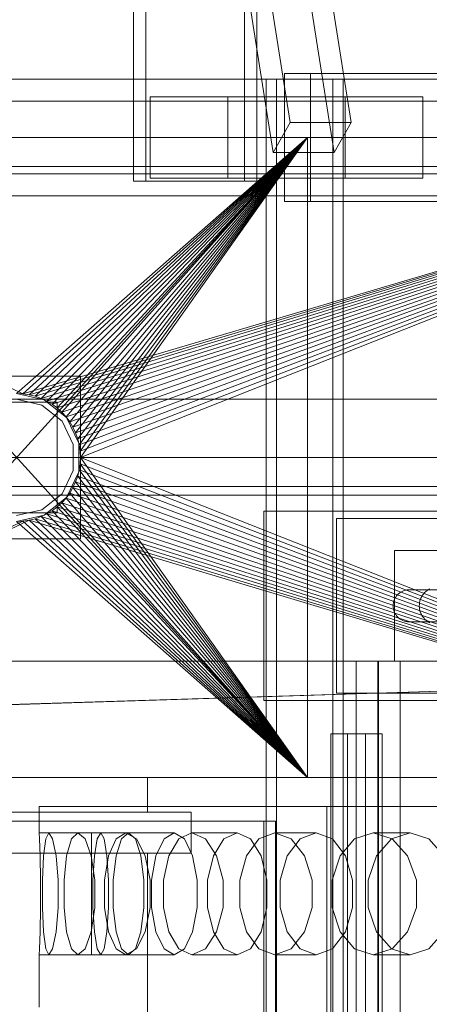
# Model space of a CAD drawing. Header units: millimetres. Extents: x -4738 to 65662, y -68080 to 6847.
# Tile 644 of 656: x 24051 to 24192, y -17868 to -17530. Entities that reach past the tile are written whole.
import ezdxf

# ---------------------------------------------------------------- set-up
doc = ezdxf.new("R2010")
doc.units = ezdxf.units.MM
for name, color, linetype, lineweight in [('superior_briquetadora', 7, 'Continuous', 0), ('superior_C02', 7, 'Continuous', 0), ('superior_C05', 7, 'Continuous', 0)]:
    doc.layers.add(name, color=color, linetype=linetype, lineweight=lineweight)

msp = doc.modelspace()

# ---------------------------------------------------------------- linework, layer by layer
at = {"layer": 'superior_briquetadora'}
for p, q in [((23750.067, -17570), (25950.067, -17570)), ((23870.067, -17570), (24150.067, -17570)), ((23870.067, -17570), (24350.067, -17570)), ((24052.224, -17658.106), (23870.067, -17570)), ((23870.067, -17570), (25830.067, -17570)), ((24150.067, -17570), (23929.237, -17570)), ((23950.067, -17570), (24150.067, -17570)), ((23950.067, -17790), (24150.067, -17570)), ((23950.067, -17570), (24150.067, -17790)), ((24230.067, -17570), (23954.067, -17570)), ((24243.401, -17570), (23954.067, -17570)), ((24050.067, -17658), (24150.067, -17570)), ((24052.224, -17658.106), (24350.067, -17570)), ((24052.224, -17658.106), (24150.067, -17570)), ((24054.359, -17658.423), (24350.067, -17570)), ((24054.359, -17658.423), (24150.067, -17570)), ((24350.067, -17570), (24056.454, -17658.947)), ((24056.454, -17658.947), (24150.067, -17570)), ((24350.067, -17570), (24058.487, -17659.675)), ((24058.487, -17659.675), (24150.067, -17570)), ((24350.067, -17570), (24060.438, -17660.598)), ((24060.438, -17660.598), (24150.067, -17570)), ((24350.067, -17570), (24062.29, -17661.708)), ((24062.29, -17661.708), (24150.067, -17570)), ((24350.067, -17570), (24064.024, -17662.994)), ((24064.024, -17662.994), (24150.067, -17570)), ((24350.067, -17570), (24065.624, -17664.444)), ((24065.624, -17664.444), (24150.067, -17570)), ((24350.067, -17570), (24067.074, -17666.043)), ((24067.074, -17666.043), (24150.067, -17570)), ((24350.067, -17570), (24068.36, -17667.777)), ((24068.36, -17667.777), (24150.067, -17570)), ((24350.067, -17570), (24069.47, -17669.629)), ((24069.47, -17669.629), (24150.067, -17570)), ((24350.067, -17570), (24070.393, -17671.581)), ((24070.393, -17671.581), (24150.067, -17570)), ((24350.067, -17570), (24071.12, -17673.614)), ((24071.12, -17673.614), (24150.067, -17570)), ((24350.067, -17570), (24071.645, -17675.708)), ((24071.645, -17675.708), (24150.067, -17570)), ((24350.067, -17570), (24071.962, -17677.844)), ((24071.962, -17677.844), (24150.067, -17570)), ((24350.067, -17570), (24072.067, -17680)), ((24150.067, -17570), (24072.067, -17680)), ((24150.067, -17790), (24150.067, -17570)), ((24150.067, -17570), (24230.067, -17570)), ((24350.067, -17570), (24150.067, -17570)), ((23900.067, -17580), (25800.067, -17580)), ((23900.067, -17590), (25800.067, -17590)), ((24072.067, -17652), (24028.067, -17652)), ((24072.067, -17708), (24072.067, -17652)), ((24059.613, -17660.179), (24050.067, -17658)), ((24050.067, -17658), (24052.224, -17658.106)), ((24052.224, -17658.106), (24054.359, -17658.423)), ((24054.359, -17658.423), (24056.454, -17658.947)), ((24056.454, -17658.947), (24058.487, -17659.675)), ((23900.067, -17660), (25800.067, -17660)), ((24064.067, -17661), (24036.067, -17661)), ((24058.745, -17661.981), (24050.067, -17660)), ((24058.487, -17659.675), (24060.438, -17660.598)), ((24065.704, -17667.53), (24058.745, -17661.981)), ((24067.268, -17666.283), (24059.613, -17660.179)), ((24060.438, -17660.598), (24062.29, -17661.708)), ((24062.29, -17661.708), (24064.024, -17662.994)), ((24064.067, -17699), (24064.067, -17661)), ((24064.024, -17662.994), (24065.624, -17664.444)), ((24065.624, -17664.444), (24067.074, -17666.043)), ((24067.074, -17666.043), (24068.36, -17667.777)), ((24071.516, -17675.105), (24067.268, -17666.283)), ((24069.566, -17675.55), (24065.704, -17667.53)), ((24068.36, -17667.777), (24069.47, -17669.629)), ((24069.47, -17669.629), (24070.393, -17671.581)), ((24070.393, -17671.581), (24071.12, -17673.614)), ((24069.566, -17684.45), (24069.566, -17675.55)), ((24071.12, -17673.614), (24071.645, -17675.708)), ((24071.516, -17684.895), (24071.516, -17675.105)), ((24071.645, -17675.708), (24071.962, -17677.844)), ((24071.962, -17677.844), (24072.067, -17680)), ((25950.067, -17680), (23750.067, -17680)), ((24071.645, -17684.292), (24071.962, -17682.156)), ((24072.067, -17680), (24071.962, -17682.156)), ((24350.067, -17790), (24071.962, -17682.156)), ((24071.962, -17682.156), (24150.067, -17790)), ((24072.067, -17680), (24350.067, -17790)), ((24072.067, -17680), (24150.067, -17790)), ((24150.067, -17790), (24150.067, -17680)), ((24150.067, -17680), (25950.067, -17680)), ((24150.067, -17680), (25800.067, -17680)), ((24065.704, -17692.47), (24069.566, -17684.45)), ((24067.268, -17693.717), (24071.516, -17684.895)), ((24070.393, -17688.419), (24071.12, -17686.386)), ((24071.645, -17684.292), (24071.12, -17686.386)), ((24350.067, -17790), (24071.12, -17686.386)), ((24071.12, -17686.386), (24150.067, -17790)), ((24350.067, -17790), (24071.645, -17684.292)), ((24071.645, -17684.292), (24150.067, -17790)), ((24070.393, -17688.419), (24069.47, -17690.371)), ((24350.067, -17790), (24070.393, -17688.419)), ((24070.393, -17688.419), (24150.067, -17790)), ((24058.745, -17698.019), (24065.704, -17692.47)), ((24067.074, -17693.957), (24068.36, -17692.223)), ((24068.36, -17692.223), (24069.47, -17690.371)), ((24350.067, -17790), (24068.36, -17692.223)), ((24068.36, -17692.223), (24150.067, -17790)), ((24350.067, -17790), (24069.47, -17690.371)), ((24069.47, -17690.371), (24150.067, -17790)), ((24059.613, -17699.821), (24067.268, -17693.717)), ((24064.024, -17697.006), (24065.624, -17695.556)), ((24067.074, -17693.957), (24065.624, -17695.556)), ((24065.624, -17695.556), (24350.067, -17790)), ((24065.624, -17695.556), (24150.067, -17790)), ((24350.067, -17790), (24067.074, -17693.957)), ((24067.074, -17693.957), (24150.067, -17790)), ((24036.067, -17699), (24064.067, -17699)), ((24050.067, -17700), (24058.745, -17698.019)), ((24050.067, -17702), (24059.613, -17699.821)), ((24058.487, -17700.325), (24060.438, -17699.402)), ((24062.29, -17698.292), (24060.438, -17699.402)), ((24060.438, -17699.402), (24350.067, -17790)), ((24060.438, -17699.402), (24150.067, -17790)), ((24064.024, -17697.006), (24062.29, -17698.292)), ((24062.29, -17698.292), (24350.067, -17790)), ((24062.29, -17698.292), (24150.067, -17790)), ((24064.024, -17697.006), (24350.067, -17790)), ((24064.024, -17697.006), (24150.067, -17790)), ((24054.359, -17701.577), (23870.067, -17790)), ((24052.224, -17701.894), (23870.067, -17790)), ((24050.067, -17702), (24052.224, -17701.894)), ((24050.067, -17702), (24150.067, -17790)), ((24052.224, -17701.894), (24054.359, -17701.577)), ((24052.224, -17701.894), (24150.067, -17790)), ((24054.359, -17701.577), (24056.454, -17701.053)), ((24054.359, -17701.577), (24350.067, -17790)), ((24054.359, -17701.577), (24150.067, -17790)), ((24056.454, -17701.053), (24058.487, -17700.325)), ((24056.454, -17701.053), (24350.067, -17790)), ((24056.454, -17701.053), (24150.067, -17790)), ((24058.487, -17700.325), (24350.067, -17790)), ((24058.487, -17700.325), (24150.067, -17790)), ((24028.067, -17708), (24072.067, -17708)), ((23750.067, -17790), (24150.067, -17790)), ((23870.067, -17790), (24150.067, -17790)), ((24350.067, -17790), (23870.067, -17790)), ((25830.067, -17790), (23870.067, -17790)), ((23900.067, -17790), (24150.067, -17790)), ((24150.067, -17790), (23929.237, -17790)), ((24150.067, -17790), (23950.067, -17790)), ((23954.067, -17790), (24230.067, -17790)), ((23954.067, -17790), (25456.734, -17790)), ((24047.543, -17790), (24054.48, -17790)), ((24054.48, -17790), (24064.504, -17790)), ((24064.504, -17790), (24075.631, -17790)), ((24075.631, -17790), (24085.655, -17790)), ((24085.655, -17790), (24092.592, -17790)), ((24092.592, -17790), (24095.067, -17790)), ((24095.067, -17790), (24095.067, -17802)), ((24230.067, -17790), (24150.067, -17790)), ((24350.067, -17790), (24150.067, -17790)), ((24057.817, -17800), (24058.321, -17800)), ((24057.817, -17800), (24057.817, -17809)), ((24058.321, -17800), (24059.83, -17800)), ((24059.83, -17800), (24062.341, -17800)), ((24062.341, -17800), (24065.847, -17800)), ((24065.847, -17800), (24070.339, -17800)), ((24070.339, -17800), (24075.806, -17800)), ((24075.806, -17800), (24082.234, -17800)), ((24082.234, -17800), (24089.606, -17800)), ((24089.606, -17800), (24097.904, -17800)), ((24097.904, -17800), (24107.105, -17800)), ((24107.105, -17800), (24117.187, -17800)), ((24117.187, -17800), (24128.123, -17800)), ((24128.123, -17800), (24139.886, -17800)), ((24139.886, -17800), (24152.445, -17800)), ((24152.445, -17800), (24165.768, -17800)), ((24156.817, -18160), (24156.817, -17800)), ((24160.243, -17800), (24156.817, -17800)), ((24169.998, -17800), (24160.243, -17800)), ((24165.768, -17800), (24179.82, -17800)), ((24184.597, -17800), (24169.998, -17800)), ((24179.82, -17800), (24194.567, -17800)), ((24201.817, -17800), (24184.597, -17800)), ((24110.067, -17802), (24030.067, -17802)), ((24045.067, -17805), (24135.067, -17805)), ((24054.48, -17802), (24047.543, -17802)), ((24139.067, -17805), (24049.067, -17805)), ((24064.504, -17802), (24054.48, -17802)), ((24075.631, -17802), (24064.504, -17802)), ((24085.655, -17802), (24075.631, -17802)), ((24092.592, -17802), (24085.655, -17802)), ((24095.067, -17802), (24092.592, -17802)), ((24110.067, -17816), (24110.067, -17802)), ((24135.067, -17805), (24135.067, -18195)), ((24135.067, -17805), (24139.067, -17805)), ((24139.067, -17805), (24139.067, -18195)), ((24075.817, -17809), (24057.817, -17809)), ((24057.817, -17809), (24057.923, -17811.08)), ((24057.923, -17811.08), (24058.161, -17816.906)), ((24060.089, -17811.08), (24059.371, -17816.906)), ((24061.173, -17809), (24060.089, -17811.08)), ((24079.019, -17809), (24061.173, -17809)), ((24061.173, -17809), (24062.468, -17811.08)), ((24062.468, -17811.08), (24063.657, -17816.906)), ((24068.927, -17811.08), (24067.266, -17816.906)), ((24071.183, -17809), (24068.927, -17811.08)), ((24088.57, -17809), (24071.183, -17809)), ((24071.183, -17809), (24073.644, -17811.08)), ((24073.644, -17811.08), (24075.765, -17816.906)), ((24075.817, -17811.08), (24075.817, -17809)), ((24075.817, -17816.907), (24075.817, -17811.08)), ((24076.876, -17816.907), (24077.83, -17811.08)), ((24077.83, -17811.08), (24079.019, -17809)), ((24080.209, -17811.08), (24079.019, -17809)), ((24081.162, -17816.907), (24080.209, -17811.08)), ((24084.286, -17811.08), (24081.71, -17816.906)), ((24087.676, -17809), (24084.286, -17811.08)), ((24084.32, -17816.907), (24086.211, -17811.08)), ((24086.211, -17811.08), (24088.57, -17809)), ((24104.306, -17809), (24087.676, -17809)), ((24087.676, -17809), (24091.261, -17811.08)), ((24090.928, -17811.08), (24088.57, -17809)), ((24092.819, -17816.907), (24090.928, -17811.08)), ((24091.261, -17811.08), (24094.276, -17816.906)), ((24098.022, -17816.907), (24100.819, -17811.08)), ((24100.819, -17811.08), (24104.306, -17809)), ((24105.904, -17811.08), (24102.458, -17816.906)), ((24107.792, -17811.08), (24104.306, -17809)), ((24110.369, -17809), (24105.904, -17811.08)), ((24110.589, -17816.907), (24107.792, -17811.08)), ((24125.957, -17809), (24110.369, -17809)), ((24110.369, -17809), (24115.017, -17811.08)), ((24115.017, -17811.08), (24118.876, -17816.906)), ((24117.748, -17816.907), (24121.402, -17811.08)), ((24121.402, -17811.08), (24125.957, -17809)), ((24130.513, -17811.08), (24125.957, -17809)), ((24133.411, -17811.08), (24129.152, -17816.906)), ((24134.167, -17816.907), (24130.513, -17811.08)), ((24138.875, -17809), (24133.411, -17811.08)), ((24153.155, -17809), (24138.875, -17809)), ((24138.875, -17809), (24144.506, -17811.08)), ((24143.16, -17816.907), (24147.608, -17811.08)), ((24144.506, -17811.08), (24149.142, -17816.906)), ((24147.608, -17811.08), (24153.155, -17809)), ((24158.702, -17811.08), (24153.155, -17809)), ((24163.15, -17816.907), (24158.702, -17811.08)), ((24166.336, -17811.08), (24161.338, -17816.906)), ((24172.705, -17809), (24166.336, -17811.08)), ((24185.433, -17809), (24172.705, -17809)), ((24172.705, -17809), (24179.223, -17811.08)), ((24173.823, -17816.907), (24178.99, -17811.08)), ((24178.99, -17811.08), (24185.433, -17809)), ((24179.223, -17811.08), (24184.557, -17816.906)), ((24191.876, -17811.08), (24185.433, -17809)), ((24197.042, -17816.907), (24191.876, -17811.08)), ((24110.067, -17816), (24030.067, -17816)), ((24047.543, -17816), (24054.48, -17816)), ((24054.48, -17816), (24064.504, -17816)), ((24058.161, -17816.906), (24058.352, -17825.326)), ((24059.371, -17816.906), (24059.031, -17825.326)), ((24063.657, -17816.906), (24064.376, -17825.326)), ((24064.504, -17816), (24075.631, -17816)), ((24067.266, -17816.906), (24066.401, -17825.326)), ((24075.631, -17816), (24085.655, -17816)), ((24075.765, -17816.906), (24076.998, -17825.326)), ((24075.817, -17825.327), (24075.817, -17816.907)), ((24076.347, -17825.327), (24076.876, -17816.907)), ((24081.71, -17816.906), (24080.335, -17825.326)), ((24081.692, -17825.327), (24081.162, -17816.907)), ((24083.271, -17825.327), (24084.32, -17816.907)), ((24085.655, -17816), (24092.592, -17816)), ((24092.592, -17816), (24095.067, -17816)), ((24093.869, -17825.327), (24092.819, -17816.907)), ((24094.276, -17816.906), (24096.004, -17825.326)), ((24095.067, -17816), (24095.067, -18194)), ((24096.471, -17825.327), (24098.022, -17816.907)), ((24102.458, -17816.906), (24100.595, -17825.326)), ((24112.14, -17825.327), (24110.589, -17816.907)), ((24115.721, -17825.327), (24117.748, -17816.907)), ((24118.876, -17816.906), (24121.069, -17825.326)), ((24129.152, -17816.906), (24126.835, -17825.326)), ((24136.194, -17825.327), (24134.167, -17816.907)), ((24140.692, -17825.327), (24143.16, -17816.907)), ((24149.142, -17816.906), (24151.762, -17825.326)), ((24161.338, -17816.906), (24158.606, -17825.326)), ((24165.618, -17825.327), (24163.15, -17816.907)), ((24170.956, -17825.327), (24173.823, -17816.907)), ((24184.557, -17816.906), (24187.56, -17825.326)), ((24058.352, -17825.326), (24058.352, -17834.674)), ((24059.031, -17825.326), (24059.031, -17834.674)), ((24064.376, -17825.326), (24064.376, -17834.674)), ((24066.401, -17825.326), (24066.401, -17834.674)), ((24075.817, -17834.673), (24075.817, -17825.327)), ((24076.347, -17834.673), (24076.347, -17825.327)), ((24076.998, -17825.326), (24076.998, -17834.674)), ((24080.335, -17825.326), (24080.335, -17834.674)), ((24081.692, -17834.673), (24081.692, -17825.327)), ((24083.271, -17834.673), (24083.271, -17825.327)), ((24093.869, -17834.673), (24093.869, -17825.327)), ((24096.004, -17825.326), (24096.005, -17834.674)), ((24096.471, -17834.673), (24096.471, -17825.327)), ((24100.595, -17825.326), (24100.595, -17834.674)), ((24112.14, -17834.673), (24112.14, -17825.327)), ((24115.721, -17834.673), (24115.721, -17825.327)), ((24121.069, -17825.326), (24121.069, -17834.674)), ((24126.835, -17825.326), (24126.835, -17834.674)), ((24136.194, -17834.673), (24136.194, -17825.327)), ((24140.692, -17834.673), (24140.692, -17825.327)), ((24151.762, -17825.326), (24151.762, -17834.674)), ((24158.606, -17825.326), (24158.606, -17834.674)), ((24165.618, -17834.673), (24165.618, -17825.327)), ((24170.956, -17834.673), (24170.956, -17825.327)), ((24187.56, -17825.326), (24187.56, -17834.674)), ((24058.352, -17834.674), (24058.161, -17843.094)), ((24059.031, -17834.674), (24059.371, -17843.094)), ((24064.376, -17834.674), (24063.657, -17843.094)), ((24066.401, -17834.674), (24067.266, -17843.094)), ((24076.998, -17834.674), (24075.765, -17843.094)), ((24075.817, -17843.093), (24075.817, -17834.673)), ((24076.876, -17843.093), (24076.347, -17834.673)), ((24080.335, -17834.674), (24081.71, -17843.094)), ((24081.162, -17843.093), (24081.692, -17834.673)), ((24084.32, -17843.093), (24083.271, -17834.673)), ((24092.819, -17843.093), (24093.869, -17834.673)), ((24096.005, -17834.674), (24094.276, -17843.094)), ((24098.022, -17843.093), (24096.471, -17834.673)), ((24100.595, -17834.674), (24102.458, -17843.094)), ((24110.589, -17843.093), (24112.14, -17834.673)), ((24117.748, -17843.093), (24115.721, -17834.673)), ((24121.069, -17834.674), (24118.876, -17843.094)), ((24126.835, -17834.674), (24129.152, -17843.094)), ((24134.167, -17843.093), (24136.194, -17834.673)), ((24143.16, -17843.093), (24140.692, -17834.673)), ((24151.762, -17834.674), (24149.142, -17843.094)), ((24158.606, -17834.674), (24161.338, -17843.094)), ((24163.15, -17843.093), (24165.618, -17834.673)), ((24173.823, -17843.093), (24170.956, -17834.673)), ((24187.56, -17834.674), (24184.557, -17843.094)), ((24058.161, -17843.094), (24057.923, -17848.92)), ((24059.371, -17843.094), (24060.089, -17848.92)), ((24063.657, -17843.094), (24062.468, -17848.92)), ((24067.266, -17843.094), (24068.927, -17848.92)), ((24075.765, -17843.094), (24073.644, -17848.92)), ((24075.817, -17848.92), (24075.817, -17843.093)), ((24077.83, -17848.92), (24076.876, -17843.093)), ((24080.209, -17848.92), (24081.162, -17843.093)), ((24081.71, -17843.094), (24084.286, -17848.92)), ((24086.211, -17848.92), (24084.32, -17843.093)), ((24090.928, -17848.92), (24092.819, -17843.093)), ((24094.276, -17843.094), (24091.261, -17848.92)), ((24100.819, -17848.92), (24098.022, -17843.093)), ((24102.458, -17843.094), (24105.905, -17848.92)), ((24107.792, -17848.92), (24110.589, -17843.093)), ((24118.876, -17843.094), (24115.017, -17848.92)), ((24121.402, -17848.92), (24117.748, -17843.093)), ((24129.152, -17843.094), (24133.411, -17848.92)), ((24130.513, -17848.92), (24134.167, -17843.093)), ((24147.608, -17848.92), (24143.16, -17843.093)), ((24149.142, -17843.094), (24144.506, -17848.92)), ((24158.702, -17848.92), (24163.15, -17843.093)), ((24161.338, -17843.094), (24166.336, -17848.92)), ((24178.99, -17848.92), (24173.823, -17843.093)), ((24184.557, -17843.094), (24179.223, -17848.92)), ((24191.876, -17848.92), (24197.042, -17843.093)), ((24057.923, -17848.92), (24057.817, -17851)), ((24060.089, -17848.92), (24061.173, -17851)), ((24062.468, -17848.92), (24061.173, -17851)), ((24068.927, -17848.92), (24071.183, -17851)), ((24073.644, -17848.92), (24071.183, -17851)), ((24075.817, -17851), (24075.817, -17848.92)), ((24079.019, -17851), (24077.83, -17848.92)), ((24079.019, -17851), (24080.209, -17848.92)), ((24084.286, -17848.92), (24087.676, -17851)), ((24088.57, -17851), (24086.211, -17848.92)), ((24091.261, -17848.92), (24087.676, -17851)), ((24088.57, -17851), (24090.928, -17848.92)), ((24104.306, -17851), (24100.819, -17848.92)), ((24104.306, -17851), (24107.792, -17848.92)), ((24105.905, -17848.92), (24110.369, -17851)), ((24115.017, -17848.92), (24110.369, -17851)), ((24125.957, -17851), (24121.402, -17848.92)), ((24125.957, -17851), (24130.513, -17848.92)), ((24133.411, -17848.92), (24138.875, -17851)), ((24144.506, -17848.92), (24138.875, -17851)), ((24153.155, -17851), (24147.608, -17848.92)), ((24153.155, -17851), (24158.702, -17848.92)), ((24166.336, -17848.92), (24172.705, -17851)), ((24179.223, -17848.92), (24172.705, -17851)), ((24185.433, -17851), (24178.99, -17848.92)), ((24185.433, -17851), (24191.876, -17848.92)), ((24075.817, -17851), (24057.817, -17851)), ((24057.817, -17851), (24057.817, -17869)), ((24079.019, -17851), (24061.173, -17851)), ((24088.57, -17851), (24071.183, -17851)), ((24104.306, -17851), (24087.676, -17851)), ((24125.957, -17851), (24110.369, -17851)), ((24153.155, -17851), (24138.875, -17851)), ((24185.433, -17851), (24172.705, -17851))]:
    msp.add_line(p, q, dxfattribs=at)
at = {"layer": 'superior_C02'}
for p, q in [((24090.314, -17240), (24090.314, -17585)), ((24094.486, -17585), (24094.486, -17240)), ((24128.496, -17585), (24128.496, -17240)), ((24132.668, -17240), (24132.668, -17585)), ((24144.127, -17564.864), (24104.784, -17314.864)), ((24165.127, -17564.864), (24125.784, -17314.864)), ((24098.986, -17325.136), (24138.329, -17575.136)), ((24159.329, -17575.136), (24119.986, -17325.136)), ((24245.673, -17550), (23921.126, -17550)), ((23933.048, -17550), (24257.595, -17550)), ((24300.813, -17550), (23976.266, -17550)), ((23991.168, -17550), (24315.715, -17550)), ((24158.826, -17550), (24135.917, -17550)), ((24135.917, -17550), (24135.917, -18450)), ((24139.494, -17550), (24135.917, -17550)), ((24139.494, -18450), (24139.494, -17550)), ((24139.494, -17550), (24162.403, -17550)), ((24208.981, -17548), (24142.163, -17548)), ((24142.163, -17548), (24142.163, -17592)), ((24151.104, -17548), (24142.163, -17548)), ((24151.104, -17592), (24151.104, -17548)), ((24151.104, -17548), (24217.923, -17548)), ((24158.826, -18450), (24158.826, -17550)), ((24162.403, -17550), (24158.826, -17550)), ((24162.403, -17550), (24162.403, -18450)), ((23924.005, -17557.5), (24305.182, -17557.5)), ((24311.346, -17557.5), (23930.169, -17557.5)), ((24122.768, -17556), (24096.041, -17556)), ((24096.041, -17556), (24096.041, -17584)), ((24163.103, -17556), (24096.041, -17556)), ((24122.768, -17584), (24122.768, -17556)), ((24122.768, -17556), (24189.83, -17556)), ((24163.103, -17584), (24163.103, -17556)), ((24163.103, -17556), (24189.83, -17556)), ((24189.83, -17556), (24189.83, -17584)), ((24138.329, -17575.136), (24144.127, -17564.864)), ((24144.127, -17564.864), (24165.127, -17564.864)), ((24165.127, -17564.864), (24159.329, -17575.136)), ((24159.329, -17575.136), (24138.329, -17575.136)), ((23924.005, -17582.5), (24305.182, -17582.5)), ((23930.169, -17582.5), (24311.346, -17582.5)), ((24090.314, -17585), (24128.496, -17585)), ((24090.314, -17585), (24094.486, -17585)), ((24132.668, -17585), (24094.486, -17585)), ((24096.041, -17584), (24122.768, -17584)), ((24096.041, -17584), (24163.103, -17584)), ((24189.83, -17584), (24122.768, -17584)), ((24132.668, -17585), (24128.496, -17585)), ((24189.83, -17584), (24163.103, -17584)), ((23921.126, -17590), (24245.673, -17590)), ((23933.048, -17590), (24257.595, -17590)), ((23976.266, -17590), (24300.813, -17590)), ((23991.168, -17590), (24315.715, -17590)), ((24142.163, -17592), (24208.981, -17592)), ((24142.163, -17592), (24151.104, -17592)), ((24217.923, -17592), (24151.104, -17592)), ((24379.243, -17690), (23959.241, -17690)), ((24394.146, -17690), (23974.144, -17690)), ((23975.038, -17690), (24395.04, -17690)), ((23959.241, -17693), (24379.243, -17693)), ((24394.146, -17693), (23974.144, -17693)), ((15575.415, -17750), (24634.01, -17750)), ((24635.508, -17750), (15576.913, -17750)), ((23830.921, -17771.702), (24524.933, -17750)), ((24526.711, -17750), (23832.7, -17771.702)), ((24174.531, -17750), (24166.894, -17750)), ((24166.894, -17750), (24166.894, -18250)), ((24174.346, -17750), (24166.894, -17750)), ((24174.346, -18250), (24174.346, -17750)), ((24174.346, -17750), (24181.982, -17750)), ((24174.531, -18250), (24174.531, -17750)), ((24181.982, -17750), (24174.531, -17750)), ((24181.982, -17750), (24181.982, -18250)), ((24163.914, -17775), (24158.187, -17775)), ((24158.187, -17775), (24158.187, -18225)), ((24170.109, -17775), (24158.187, -17775)), ((24163.914, -18225), (24163.914, -17775)), ((24175.836, -17775), (24163.914, -17775)), ((24170.109, -18225), (24170.109, -17775)), ((24170.109, -17775), (24175.836, -17775)), ((24175.836, -17775), (24175.836, -18225))]:
    msp.add_line(p, q, dxfattribs=at)
at = {"layer": 'superior_C05'}
for p, q in [((24135.067, -17763.5), (24135.067, -17698.5)), ((24135.067, -17698.5), (24365.067, -17698.5)), ((24160.067, -17761), (24160.067, -17701)), ((24160.067, -17701), (24340.067, -17701)), ((24180.067, -17750), (24180.067, -17712)), ((24180.067, -17712), (24320.067, -17712)), ((24181.13, -17727.16), (24180.944, -17727.361)), ((24181.327, -17726.968), (24181.13, -17727.16)), ((24181.532, -17726.787), (24181.327, -17726.968)), ((24181.747, -17726.616), (24181.532, -17726.787)), ((24181.969, -17726.456), (24181.747, -17726.616)), ((24182.2, -17726.307), (24181.969, -17726.456)), ((24182.437, -17726.17), (24182.2, -17726.307)), ((24182.681, -17726.045), (24182.437, -17726.17)), ((24182.931, -17725.932), (24182.681, -17726.045)), ((24183.186, -17725.832), (24182.931, -17725.932)), ((24183.446, -17725.744), (24183.186, -17725.832)), ((24183.71, -17725.67), (24183.446, -17725.744)), ((24183.978, -17725.609), (24183.71, -17725.67)), ((24184.248, -17725.561), (24183.978, -17725.609)), ((24184.52, -17725.527), (24184.248, -17725.561)), ((24184.793, -17725.507), (24184.52, -17725.527)), ((24185.067, -17725.5), (24184.793, -17725.507)), ((24185.067, -17725.5), (24210.067, -17725.5)), ((24189.79, -17727.206), (24189.607, -17727.473)), ((24189.986, -17726.947), (24189.79, -17727.206)), ((24190.194, -17726.699), (24189.986, -17726.947)), ((24190.414, -17726.461), (24190.194, -17726.699)), ((24190.646, -17726.235), (24190.414, -17726.461)), ((24190.889, -17726.021), (24190.646, -17726.235)), ((24191.143, -17725.819), (24190.889, -17726.021)), ((24191.406, -17725.629), (24191.143, -17725.819)), ((24191.678, -17725.454), (24191.406, -17725.629)), ((24191.959, -17725.292), (24191.678, -17725.454)), ((24192.247, -17725.144), (24191.959, -17725.292)), ((24179.583, -17730.589), (24179.569, -17730.863)), ((24179.61, -17730.316), (24179.583, -17730.589)), ((24179.651, -17730.045), (24179.61, -17730.316)), ((24179.705, -17729.776), (24179.651, -17730.045)), ((24179.773, -17729.51), (24179.705, -17729.776)), ((24179.854, -17729.248), (24179.773, -17729.51)), ((24179.948, -17728.991), (24179.854, -17729.248)), ((24180.054, -17728.738), (24179.948, -17728.991)), ((24180.173, -17728.491), (24180.054, -17728.738)), ((24180.304, -17728.25), (24180.173, -17728.491)), ((24180.447, -17728.016), (24180.304, -17728.25)), ((24180.602, -17727.789), (24180.447, -17728.016)), ((24180.767, -17727.571), (24180.602, -17727.789)), ((24180.944, -17727.361), (24180.767, -17727.571)), ((24188.586, -17730.514), (24188.57, -17730.838)), ((24188.618, -17730.192), (24188.586, -17730.514)), ((24188.666, -17729.871), (24188.618, -17730.192)), ((24188.73, -17729.554), (24188.666, -17729.871)), ((24188.81, -17729.24), (24188.73, -17729.554)), ((24188.906, -17728.93), (24188.81, -17729.24)), ((24189.017, -17728.625), (24188.906, -17728.93)), ((24189.143, -17728.327), (24189.017, -17728.625)), ((24189.283, -17728.035), (24189.143, -17728.327)), ((24189.438, -17727.75), (24189.283, -17728.035)), ((24189.607, -17727.473), (24189.438, -17727.75)), ((24179.569, -17730.863), (24179.569, -17731.137)), ((24179.569, -17731.137), (24179.583, -17731.411)), ((24179.583, -17731.411), (24179.61, -17731.684)), ((24179.61, -17731.684), (24179.651, -17731.955)), ((24179.651, -17731.955), (24179.705, -17732.224)), ((24179.705, -17732.224), (24179.773, -17732.49)), ((24179.773, -17732.49), (24179.854, -17732.752)), ((24179.854, -17732.752), (24179.948, -17733.009)), ((24179.948, -17733.009), (24180.054, -17733.262)), ((24180.054, -17733.262), (24180.173, -17733.509)), ((24180.173, -17733.509), (24180.304, -17733.75)), ((24180.304, -17733.75), (24180.447, -17733.984)), ((24180.447, -17733.984), (24180.602, -17734.211)), ((24188.57, -17730.838), (24188.57, -17731.162)), ((24188.57, -17731.162), (24188.586, -17731.486)), ((24188.586, -17731.486), (24188.618, -17731.808)), ((24188.618, -17731.808), (24188.666, -17732.129)), ((24188.666, -17732.129), (24188.73, -17732.446)), ((24188.73, -17732.446), (24188.81, -17732.76)), ((24188.81, -17732.76), (24188.906, -17733.07)), ((24188.906, -17733.07), (24189.017, -17733.375)), ((24189.017, -17733.375), (24189.143, -17733.673)), ((24189.143, -17733.673), (24189.283, -17733.965)), ((24189.283, -17733.965), (24189.438, -17734.25)), ((24180.602, -17734.211), (24180.767, -17734.429)), ((24180.767, -17734.429), (24180.944, -17734.639)), ((24180.944, -17734.639), (24181.13, -17734.84)), ((24181.13, -17734.84), (24181.327, -17735.032)), ((24181.327, -17735.032), (24181.532, -17735.213)), ((24181.532, -17735.213), (24181.747, -17735.384)), ((24181.747, -17735.384), (24181.969, -17735.544)), ((24181.969, -17735.544), (24182.2, -17735.693)), ((24182.2, -17735.693), (24182.437, -17735.83)), ((24182.437, -17735.83), (24182.681, -17735.955)), ((24182.681, -17735.955), (24182.931, -17736.068)), ((24182.931, -17736.068), (24183.186, -17736.168)), ((24183.186, -17736.168), (24183.446, -17736.256)), ((24183.446, -17736.256), (24183.71, -17736.33)), ((24183.71, -17736.33), (24183.978, -17736.391)), ((24183.978, -17736.391), (24184.248, -17736.439)), ((24184.248, -17736.439), (24184.52, -17736.473)), ((24184.52, -17736.473), (24184.793, -17736.493)), ((24185.067, -17736.5), (24184.793, -17736.493)), ((24210.067, -17736.5), (24185.067, -17736.5)), ((24189.438, -17734.25), (24189.607, -17734.527)), ((24189.607, -17734.527), (24189.79, -17734.794)), ((24189.79, -17734.794), (24189.986, -17735.053)), ((24189.986, -17735.053), (24190.194, -17735.301)), ((24190.194, -17735.301), (24190.414, -17735.539)), ((24190.414, -17735.539), (24190.646, -17735.765)), ((24190.646, -17735.765), (24190.889, -17735.979)), ((24190.889, -17735.979), (24191.143, -17736.181)), ((24191.143, -17736.181), (24191.406, -17736.371)), ((24191.406, -17736.371), (24191.678, -17736.546)), ((24191.678, -17736.546), (24191.959, -17736.708)), ((24191.959, -17736.708), (24192.247, -17736.856)), ((24180.067, -17750), (24320.067, -17750)), ((24160.067, -17761), (24340.067, -17761)), ((24135.067, -17763.5), (24365.067, -17763.5))]:
    msp.add_line(p, q, dxfattribs=at)

doc.saveas('drawing.dxf')
